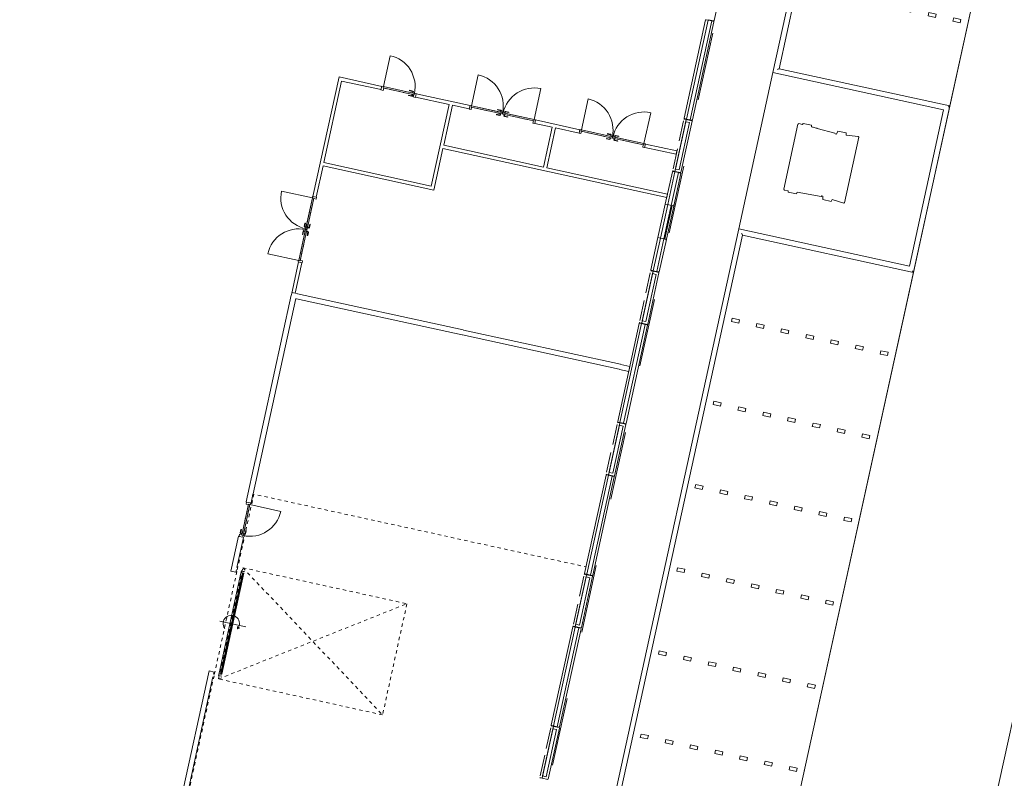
# Model space of a CAD drawing. Header units: metres. Extents: x 233012 to 233264, y 553571 to 554014.
# Tile 298 of 313: x 233201 to 233229, y 553923 to 553946. Entities that reach past the tile are written whole.
import ezdxf

# ---------------------------------------------------------------- set-up
doc = ezdxf.new("R2010")
doc.units = ezdxf.units.M
for name, pattern in [('Dash', [0.00635, 0.003175, -0.003175]), ('Hidden 1', [0.004, 0.002, -0.002]), ('NLCS-HIDDEN', [4, 2, -2])]:
    doc.linetypes.add(name, pattern=pattern)
for name, color, linetype, lineweight in [('A-N---NPP', 251, 'NLCS-HIDDEN', 9), ('A-NL$1_poort', 252, 'Continuous', 5), ('A-NL$1B_3D-modellen_algemeen', 252, 'Continuous', 5), ('A-NL$1B_3D-modellen_algemeen-drsn', 252, 'Continuous', 5), ('A-NL22_binnenwanden', 252, 'Continuous', 5), ('A-NL23_vloeraanzicht', 252, 'Continuous', 5), ('A-NL30_deursparing', 252, 'Continuous', 5), ('A-NL30_deurstijl', 252, 'Continuous', 5), ('A-NL90_terrein', 252, 'Continuous', 5), ('A-NL94_parkeren', 252, 'Continuous', 5)]:
    doc.layers.add(name, color=color, linetype=linetype, lineweight=lineweight)

# ---------------------------------------------------------------- blocks, each defined once
blk = doc.blocks.new('NLRS_90_SI_LB_troittoirband 13-15_Struyk Verwo_mie - trottoirband_Struyk Verwo-871937-01_Situatie')
at = {"layer": 'A-NL90_terrein'}
for p, q in [((248.53, -88.925), (247.397, -94.102)), ((247.575, -93.988), (248.644, -89.103)), ((247.397, -94.102), (252.408, -95.199)), ((247.555, -94.001), (247.575, -93.988)), ((252.587, -95.084), (247.575, -93.988)), ((251.518, -99.969), (252.587, -95.084)), ((252.566, -95.097), (252.587, -95.084)), ((252.408, -95.199), (251.404, -99.79)), ((246.392, -98.693), (242.042, -118.573)), ((251.404, -99.79), (246.392, -98.693)), ((242.221, -118.459), (246.507, -98.872)), ((246.493, -98.851), (246.507, -98.872)), ((246.507, -98.872), (251.518, -99.969)), ((251.518, -99.969), (251.505, -99.948))]:
    blk.add_line(p, q, dxfattribs=at)
for points, knots in [([(247.531, -94.016), (247.533, -94.015), (247.536, -94.013), (247.54, -94.011), (247.542, -94.009), (247.545, -94.007), (247.547, -94.006), (247.549, -94.005), (247.551, -94.003), (247.554, -94.002), (247.555, -94.001), (247.555, -94.001)], [0, 0, 0, 0, 0.166667, 0.25, 0.333333, 0.416667, 0.5, 0.583333, 0.666667, 0.833333, 1, 1, 1, 1]), ([(252.543, -95.112), (252.545, -95.111), (252.547, -95.11), (252.551, -95.107), (252.554, -95.106), (252.556, -95.104), (252.558, -95.103), (252.56, -95.101), (252.563, -95.1), (252.565, -95.098), (252.566, -95.098), (252.566, -95.097)], [0, 0, 0, 0, 0.166667, 0.25, 0.333333, 0.416667, 0.5, 0.583333, 0.666667, 0.833333, 1, 1, 1, 1]), ([(246.478, -98.828), (246.48, -98.83), (246.481, -98.833), (246.484, -98.836), (246.485, -98.839), (246.487, -98.841), (246.488, -98.843), (246.49, -98.845), (246.491, -98.848), (246.493, -98.85), (246.493, -98.851), (246.493, -98.851)], [0, 0, 0, 0, 0.166667, 0.25, 0.333333, 0.416667, 0.5, 0.583333, 0.666667, 0.833333, 1, 1, 1, 1]), ([(251.505, -99.948), (251.505, -99.948), (251.504, -99.947), (251.502, -99.944), (251.501, -99.942), (251.5, -99.94), (251.498, -99.938), (251.497, -99.935), (251.495, -99.933), (251.493, -99.929), (251.491, -99.926), (251.49, -99.925)], [-1, -1, -1, -1, -0.833333, -0.666667, -0.583333, -0.5, -0.416667, -0.333333, -0.25, -0.166667, 0, 0, 0, 0])]:
    blk.add_open_spline(points, degree=3, knots=knots, dxfattribs=at)
blk = doc.blocks.new('NLRS_90_PA_WPB_parkeerplaats_gen_mie - parkeerplaats elektrisch_gen_bxl 2500x5130-1222661-01_Situatie')
at = {"layer": 'A-NL94_parkeren'}
for p, q in [((1.2, 4.91), (1.2, 4.69)), ((1.3, 4.91), (1.2, 4.91)), ((1.2, 4.69), (1.3, 4.69)), ((1.3, 4.69), (1.3, 4.91)), ((1.2, 4.165), (1.2, 3.945)), ((1.3, 4.165), (1.2, 4.165)), ((1.3, 3.945), (1.3, 4.165)), ((1.2, 3.945), (1.3, 3.945)), ((1.2, 3.42), (1.2, 3.2)), ((1.3, 3.42), (1.2, 3.42)), ((1.2, 3.2), (1.3, 3.2)), ((1.3, 3.2), (1.3, 3.42)), ((1.2, 2.675), (1.2, 2.455)), ((1.3, 2.675), (1.2, 2.675)), ((1.3, 2.455), (1.3, 2.675)), ((1.2, 2.455), (1.3, 2.455)), ((1.2, 1.93), (1.2, 1.71)), ((1.3, 1.93), (1.2, 1.93)), ((1.3, 1.71), (1.3, 1.93)), ((1.2, 1.71), (1.3, 1.71)), ((1.2, 1.185), (1.2, 0.965)), ((1.3, 1.185), (1.2, 1.185)), ((1.3, 0.965), (1.3, 1.185)), ((1.2, 0.965), (1.3, 0.965)), ((1.2, 0.44), (1.2, 0.22)), ((1.3, 0.44), (1.2, 0.44)), ((1.3, 0.22), (1.3, 0.44)), ((1.2, 0.22), (1.3, 0.22))]:
    blk.add_line(p, q, dxfattribs=at)
blk = doc.blocks.new('NLRS_61_SI_LB_Compactstation DIABOLO 10A_Aflfen_mie - gen-1148301-01_Situatie')
at = {"layer": 'A-NL$1_poort'}
for p, q in [((-0.989, 1.804), (-1, 1.8)), ((-1, 1.8), (-0.995, 1.688)), ((-0.985, 1.815), (-0.989, 1.81)), ((-0.989, 1.81), (-0.989, 1.804)), ((-0.981, 1.815), (-0.985, 1.815)), ((-0.974, 1.825), (-0.981, 1.815)), ((0.974, 1.825), (-0.974, 1.825)), ((0.98, 1.815), (0.974, 1.825)), ((0.984, 1.815), (0.98, 1.815)), ((0.989, 1.81), (0.984, 1.815)), ((0.988, 1.804), (0.989, 1.81)), ((0.999, 1.8), (0.988, 1.804)), ((0.994, 1.687), (0.999, 1.8)), ((-0.995, 1.688), (-1.031, 1.68)), ((-1.031, 1.68), (-1.031, 1.43)), ((1.029, 1.68), (0.994, 1.687)), ((1.029, 1.43), (1.029, 1.68)), ((-1.031, 1.43), (-0.983, 1.421)), ((-0.983, 1.421), (-0.951, 0.705)), ((0.948, 0.705), (0.974, 1.243)), ((0.974, 1.243), (0.976, 1.256)), ((0.976, 1.256), (0.978, 1.27)), ((0.978, 1.27), (0.98, 1.311)), ((0.98, 1.389), (0.982, 1.421)), ((0.982, 1.389), (0.98, 1.389)), ((0.98, 1.311), (0.982, 1.311)), ((0.982, 1.421), (1.029, 1.43)), ((0.982, 1.37), (0.982, 1.389)), ((0.982, 1.311), (0.984, 1.37)), ((0.984, 1.37), (0.982, 1.37)), ((-0.93, 0.655), (-1.031, 0.637)), ((-1.031, 0.637), (-1.031, 0.386)), ((-0.951, 0.705), (-0.93, 0.694)), ((-0.93, 0.694), (-0.93, 0.655)), ((0.929, 0.694), (0.948, 0.705)), ((0.929, 0.655), (0.929, 0.694)), ((1.029, 0.637), (0.929, 0.655)), ((1.029, 0.386), (1.029, 0.637)), ((-1.031, 0.386), (-0.969, 0.373)), ((-0.969, 0.373), (-1, 0.015)), ((0.968, 0.373), (1.029, 0.386)), ((0.997, 0.015), (0.968, 0.373)), ((-1, 0.015), (-0.989, 0.01)), ((-0.989, 0.01), (-0.989, 0.004)), ((-0.989, 0.004), (-0.985, 0)), ((-0.985, 0), (0.984, 0)), ((0.984, 0), (0.989, 0.004)), ((0.988, 0.01), (0.997, 0.015)), ((0.989, 0.004), (0.988, 0.01))]:
    blk.add_line(p, q, dxfattribs=at)
blk = doc.blocks.new('NLRS_31_DO_WB_overheaddeur OH1042P 1 raam_Assa Abloy_mie - 3000x4200-7587031-01_Situatie')
at = {"layer": 'A-NL$1_poort', "linetype": 'Dash'}
for p, q in [((1.67, -0.247), (-1.67, -5.177)), ((-1.67, -0.247), (1.67, -5.177)), ((-1.67, -5.177), (-1.67, -0.247)), ((-1.67, -0.247), (1.67, -0.247)), ((1.67, -0.247), (1.67, -5.177)), ((1.67, -5.177), (-1.67, -5.177))]:
    blk.add_line(p, q, dxfattribs=at)
at = {"layer": 'A-NL$1B_3D-modellen_algemeen'}
for p, q in [((-1.5, -0.225), (-1.57, -0.225)), ((-1.57, -0.225), (-1.57, -0.325)), ((-1.568, -0.325), (-1.568, -0.227)), ((-1.568, -0.227), (-1.5, -0.227)), ((-1.518, -0.23), (-1.518, -0.227)), ((-1.518, -0.271), (-1.518, -0.23)), ((-1.518, -0.283), (-1.518, -0.271)), ((-1.518, -0.271), (1.518, -0.271)), ((-1.518, -0.301), (-1.518, -0.283)), ((-1.5, -0.227), (-1.5, -0.225)), ((1.5, -0.227), (-1.5, -0.227)), ((1.57, -0.225), (1.5, -0.225)), ((1.5, -0.225), (1.5, -0.227)), ((1.5, -0.227), (1.568, -0.227)), ((1.518, -0.227), (1.518, -0.23)), ((1.518, -0.23), (1.518, -0.271)), ((1.518, -0.271), (1.518, -0.283)), ((1.518, -0.283), (1.518, -0.301)), ((1.568, -0.227), (1.568, -0.325)), ((1.57, -0.325), (1.57, -0.225)), ((-1.57, -0.325), (-1.568, -0.325)), ((-1.518, -0.301), (1.518, -0.301)), ((1.568, -0.325), (1.57, -0.325))]:
    blk.add_line(p, q, dxfattribs=at)
at = {"layer": 'A-NL30_deursparing'}
for p, q in [((0, 0.077), (0, -0.703)), ((-1.518, -0.301), (-1.518, -0.308)), ((1.518, -0.308), (-1.518, -0.308)), ((-1.518, -0.308), (-1.518, -0.309)), ((-1.518, -0.308), (1.518, -0.308)), ((-1.518, -0.309), (1.518, -0.309)), ((-0.195, -0.309), (-0.305, -0.309)), ((-0.305, -0.309), (-0.195, -0.309)), ((-0.195, -0.309), (-0.295, -0.309)), ((-0.295, -0.309), (-0.195, -0.309)), ((0.195, -0.309), (-0.195, -0.309)), ((-0.117, -0.475), (-0.043, -0.462)), ((-0.117, -0.475), (-0.071, -0.54)), ((0.195, -0.309), (0.295, -0.309)), ((0.295, -0.309), (0.195, -0.309)), ((0.195, -0.309), (0.305, -0.309)), ((0.305, -0.309), (0.195, -0.309)), ((1.518, -0.308), (1.518, -0.301)), ((1.518, -0.309), (1.518, -0.308))]:
    blk.add_line(p, q, dxfattribs=at)
blk.add_arc((0, -0.265), 0.24, 240.8736, 139.9667, dxfattribs=at)
blk = doc.blocks.new('NLRS_32_DO_WB_binnendeurkozijn_gen_mie - H_03 67x115 links-6083205-01_Situatie')
at = {"layer": 'A-NL30_deurstijl'}
for p, q in [((-0.467, 0.058), (-0.517, 0.058)), ((-0.517, 0.058), (-0.517, -0.057)), ((-0.467, 0.013), (-0.467, 0.058)), ((-0.45, -0.057), (-0.45, 0.013)), ((0.45, -0.057), (0.45, 0.013)), ((0.467, 0.013), (0.467, 0.058)), ((0.467, 0.058), (0.517, 0.058)), ((0.517, 0.058), (0.517, -0.057)), ((-0.517, -0.057), (-0.45, -0.057)), ((0.517, -0.057), (0.45, -0.057))]:
    blk.add_line(p, q, dxfattribs=at)
blk = doc.blocks.new('NLRS_32_DO_WB_enkel deur_gen_mie - stomp 930x2315 links draaiend-4875874-01_Situatie')
at = {"layer": 'A-NL30_deursparing'}
for p, q in [((-0.465, 0.04), (-0.465, 0.97)), ((-0.465, 0.04), (0.429, 0.04)), ((-0.465, 0.04), (0.465, 0.04)), ((-0.465, 0), (-0.465, 0.04)), ((0.465, 0), (-0.465, 0)), ((0.304, 0.085), (0.307, 0.098)), ((0.402, 0.085), (0.304, 0.085)), ((0.307, 0.098), (0.402, 0.098)), ((0.434, 0.045), (0.397, 0.045)), ((0.397, 0.045), (0.397, 0.04)), ((0.397, 0), (0.397, -0.005)), ((0.402, 0.098), (0.423, 0.088)), ((0.402, 0.085), (0.404, 0.085)), ((0.405, 0.045), (0.407, 0.08)), ((0.423, 0.088), (0.425, 0.045)), ((0.434, 0.04), (0.434, 0.045)), ((0.434, -0.005), (0.434, 0)), ((0.465, 0.04), (0.465, 0)), ((0.307, -0.058), (0.304, -0.045)), ((0.304, -0.045), (0.402, -0.045)), ((0.402, -0.058), (0.307, -0.058)), ((0.397, -0.005), (0.434, -0.005)), ((0.404, -0.045), (0.402, -0.045)), ((0.423, -0.048), (0.402, -0.058)), ((0.407, -0.04), (0.405, -0.005)), ((0.425, -0.005), (0.423, -0.048))]:
    blk.add_line(p, q, dxfattribs=at)
at = {"layer": 'A-NL30_deursparing', "linetype": 'Dash'}
blk.add_line((-0.465, 0), (0.429, 0), dxfattribs=at)
at = {"layer": 'A-NL30_deursparing', "flags": 128}
for points in [[(0.407, 0.08), (0.406, 0.082), (0.405, 0.083), (0.404, 0.085), (0.402, 0.085)], [(0.405, 0.083), (0.406, 0.082), (0.407, 0.08)], [(0.402, -0.045), (0.404, -0.045), (0.405, -0.043), (0.406, -0.042), (0.407, -0.04)], [(0.407, -0.04), (0.406, -0.042), (0.405, -0.043)]]:
    blk.add_lwpolyline(points, dxfattribs=at)
at = {"layer": 'A-NL30_deursparing'}
blk.add_arc((-0.465, 0.04), 0.93, 360, 90, dxfattribs=at)
blk = doc.blocks.new('NLRS_32_DO_WB_binnendeurkozijn_gen_mie - H_02 67x115 dubbele deur 930-5179547-01_Situatie')
at = {"layer": 'A-NL30_deurstijl'}
for p, q in [((-0.944, 0.058), (-0.985, 0.058)), ((-0.985, 0.058), (-0.985, -0.057)), ((-0.944, 0.013), (-0.944, 0.058)), ((-0.929, -0.057), (-0.929, 0.013)), ((0.929, -0.057), (0.929, 0.013)), ((0.944, 0.013), (0.944, 0.058)), ((0.944, 0.058), (0.985, 0.058)), ((0.985, 0.058), (0.985, -0.057)), ((-0.985, -0.057), (-0.929, -0.057)), ((0.985, -0.057), (0.929, -0.057))]:
    blk.add_line(p, q, dxfattribs=at)
blk = doc.blocks.new('NLRS_32_DO_WB_enkel deur_gen_mie - stomp 930x2315 rechts draaiend-4875873-01_Situatie')
at = {"layer": 'A-NL30_deursparing'}
for p, q in [((0.465, 0.04), (0.465, 0.97)), ((-0.465, 0.04), (0.465, 0.04)), ((-0.465, 0), (-0.465, 0.04)), ((0.465, 0), (-0.465, 0)), ((-0.396, 0.045), (-0.433, 0.045)), ((-0.433, 0.045), (-0.433, 0.04)), ((-0.433, 0), (-0.433, -0.005)), ((0.465, 0.04), (-0.431, 0.04)), ((-0.425, 0.045), (-0.423, 0.088)), ((-0.423, 0.088), (-0.402, 0.098)), ((-0.407, 0.08), (-0.405, 0.045)), ((-0.404, 0.085), (-0.402, 0.085)), ((-0.402, 0.098), (-0.307, 0.098)), ((-0.304, 0.085), (-0.402, 0.085)), ((-0.396, 0.04), (-0.396, 0.045)), ((-0.396, -0.005), (-0.396, 0)), ((-0.307, 0.098), (-0.304, 0.085)), ((0.465, 0.04), (0.465, 0)), ((-0.433, -0.005), (-0.396, -0.005)), ((-0.423, -0.048), (-0.425, -0.005)), ((-0.402, -0.058), (-0.423, -0.048)), ((-0.405, -0.005), (-0.407, -0.04)), ((-0.402, -0.045), (-0.404, -0.045)), ((-0.402, -0.045), (-0.304, -0.045)), ((-0.307, -0.058), (-0.402, -0.058)), ((-0.304, -0.045), (-0.307, -0.058))]:
    blk.add_line(p, q, dxfattribs=at)
at = {"layer": 'A-NL30_deursparing', "linetype": 'Dash'}
blk.add_line((0.465, 0), (-0.431, 0), dxfattribs=at)
at = {"layer": 'A-NL30_deursparing', "flags": 128}
for points in [[(-0.402, 0.085), (-0.404, 0.085), (-0.405, 0.083), (-0.406, 0.082), (-0.407, 0.08)], [(-0.407, 0.08), (-0.406, 0.082), (-0.405, 0.083)], [(-0.405, -0.043), (-0.406, -0.042), (-0.407, -0.04)], [(-0.407, -0.04), (-0.406, -0.042), (-0.405, -0.043), (-0.404, -0.045), (-0.402, -0.045)]]:
    blk.add_lwpolyline(points, dxfattribs=at)
at = {"layer": 'A-NL30_deursparing'}
blk.add_arc((0.465, 0.04), 0.93, 90, 180, dxfattribs=at)
blk = doc.blocks.new('NLRS_32_DO_WB_enkel deur_gen_mie - stomp 930x2315 links draaiend-V569-01_Situatie')
at = {"layer": 'A-NL30_deursparing'}
for p, q in [((-0.465, 0.04), (-0.465, 0.97)), ((-0.465, 0.04), (0.431, 0.04)), ((-0.465, 0.04), (0.465, 0.04)), ((-0.465, 0), (-0.465, 0.04)), ((0.465, 0), (-0.465, 0)), ((0.304, 0.085), (0.307, 0.098)), ((0.402, 0.085), (0.304, 0.085)), ((0.307, 0.098), (0.402, 0.098)), ((0.434, 0.045), (0.397, 0.045)), ((0.397, 0.045), (0.397, 0.04)), ((0.397, 0), (0.397, -0.005)), ((0.402, 0.098), (0.423, 0.088)), ((0.402, 0.085), (0.404, 0.085)), ((0.405, 0.045), (0.407, 0.08)), ((0.423, 0.088), (0.425, 0.045)), ((0.434, 0.04), (0.434, 0.045)), ((0.434, -0.005), (0.434, 0)), ((0.465, 0.04), (0.465, 0)), ((0.307, -0.058), (0.304, -0.045)), ((0.304, -0.045), (0.402, -0.045)), ((0.402, -0.058), (0.307, -0.058)), ((0.397, -0.005), (0.434, -0.005)), ((0.404, -0.045), (0.402, -0.045)), ((0.423, -0.048), (0.402, -0.058)), ((0.407, -0.04), (0.405, -0.005)), ((0.425, -0.005), (0.423, -0.048))]:
    blk.add_line(p, q, dxfattribs=at)
at = {"layer": 'A-NL30_deursparing', "linetype": 'Dash'}
blk.add_line((-0.465, 0), (0.431, 0), dxfattribs=at)
at = {"layer": 'A-NL30_deursparing', "flags": 128}
for points in [[(0.407, 0.08), (0.406, 0.082), (0.405, 0.083), (0.404, 0.085), (0.402, 0.085)], [(0.405, 0.083), (0.406, 0.082), (0.407, 0.08)], [(0.402, -0.045), (0.404, -0.045), (0.405, -0.043), (0.406, -0.042), (0.407, -0.04)], [(0.407, -0.04), (0.406, -0.042), (0.405, -0.043)]]:
    blk.add_lwpolyline(points, dxfattribs=at)
at = {"layer": 'A-NL30_deursparing'}
blk.add_arc((-0.465, 0.04), 0.93, 360, 90, dxfattribs=at)
blk = doc.blocks.new('NLRS_32_DO_WB_binnendeurkozijn_gen_mie - H_02 67x115 dubbele deur 930-5179545-01_Situatie')
at = {"layer": 'A-NL30_deurstijl'}
for p, q in [((-0.985, 0.058), (-0.929, 0.058)), ((-0.985, -0.057), (-0.985, 0.058)), ((-0.929, 0.058), (-0.929, -0.012)), ((0.985, 0.058), (0.929, 0.058)), ((0.929, 0.058), (0.929, -0.012)), ((0.985, -0.057), (0.985, 0.058)), ((-0.944, -0.057), (-0.985, -0.057)), ((-0.944, -0.012), (-0.944, -0.057)), ((0.944, -0.012), (0.944, -0.057)), ((0.944, -0.057), (0.985, -0.057))]:
    blk.add_line(p, q, dxfattribs=at)
blk = doc.blocks.new('NLRS_32_DO_WB_enkel deur_gen_mie - stomp 930x2315 rechts draaiend-2790437-01_Situatie')
at = {"layer": 'A-NL30_deursparing'}
for p, q in [((0.465, 0), (-0.465, 0)), ((-0.465, 0), (-0.465, -0.04)), ((-0.396, 0.005), (-0.433, 0.005)), ((-0.433, 0.005), (-0.433, 0)), ((-0.425, 0.005), (-0.423, 0.048)), ((-0.423, 0.048), (-0.402, 0.058)), ((-0.407, 0.04), (-0.405, 0.005)), ((-0.404, 0.045), (-0.402, 0.045)), ((-0.402, 0.058), (-0.307, 0.058)), ((-0.304, 0.045), (-0.402, 0.045)), ((-0.396, 0), (-0.396, 0.005)), ((-0.307, 0.058), (-0.304, 0.045)), ((0.465, -0.04), (0.465, 0)), ((-0.465, -0.04), (0.465, -0.04)), ((-0.433, -0.04), (-0.433, -0.045)), ((-0.433, -0.045), (-0.396, -0.045)), ((0.465, -0.04), (-0.431, -0.04)), ((-0.423, -0.088), (-0.425, -0.045)), ((-0.402, -0.098), (-0.423, -0.088)), ((-0.405, -0.045), (-0.407, -0.08)), ((-0.402, -0.085), (-0.404, -0.085)), ((-0.402, -0.085), (-0.304, -0.085)), ((-0.307, -0.098), (-0.402, -0.098)), ((-0.396, -0.045), (-0.396, -0.04)), ((-0.304, -0.085), (-0.307, -0.098)), ((0.465, -0.04), (0.465, -0.97))]:
    blk.add_line(p, q, dxfattribs=at)
at = {"layer": 'A-NL30_deursparing', "linetype": 'Dash'}
blk.add_line((0.465, 0), (-0.431, 0), dxfattribs=at)
at = {"layer": 'A-NL30_deursparing', "flags": 128}
for points in [[(-0.402, 0.045), (-0.404, 0.045), (-0.405, 0.043), (-0.406, 0.042), (-0.407, 0.04)], [(-0.407, 0.04), (-0.406, 0.042), (-0.405, 0.043)], [(-0.405, -0.083), (-0.406, -0.082), (-0.407, -0.08)], [(-0.407, -0.08), (-0.406, -0.082), (-0.405, -0.083), (-0.404, -0.085), (-0.402, -0.085)]]:
    blk.add_lwpolyline(points, dxfattribs=at)
at = {"layer": 'A-NL30_deursparing'}
blk.add_arc((0.465, -0.04), 0.93, 180, 270, dxfattribs=at)
blk = doc.blocks.new('NLRS_32_DO_WB_enkel deur_gen_mie - stomp 930x2315 links draaiend-2790436-01_Situatie')
at = {"layer": 'A-NL30_deursparing', "linetype": 'Dash'}
blk.add_line((-0.465, 0), (0.431, 0), dxfattribs=at)
at = {"layer": 'A-NL30_deursparing'}
for p, q in [((0.465, 0), (-0.465, 0)), ((-0.465, 0), (-0.465, -0.04)), ((0.304, 0.045), (0.307, 0.058)), ((0.402, 0.045), (0.304, 0.045)), ((0.307, 0.058), (0.402, 0.058)), ((0.434, 0.005), (0.397, 0.005)), ((0.397, 0.005), (0.397, 0)), ((0.402, 0.058), (0.423, 0.048)), ((0.402, 0.045), (0.404, 0.045)), ((0.405, 0.005), (0.407, 0.04)), ((0.423, 0.048), (0.425, 0.005)), ((0.434, 0), (0.434, 0.005)), ((0.465, -0.04), (0.465, 0)), ((-0.465, -0.04), (-0.465, -0.97)), ((-0.465, -0.04), (0.431, -0.04)), ((-0.465, -0.04), (0.465, -0.04)), ((0.307, -0.098), (0.304, -0.085)), ((0.304, -0.085), (0.402, -0.085)), ((0.402, -0.098), (0.307, -0.098)), ((0.397, -0.04), (0.397, -0.045)), ((0.397, -0.045), (0.434, -0.045)), ((0.404, -0.085), (0.402, -0.085)), ((0.423, -0.088), (0.402, -0.098)), ((0.407, -0.08), (0.405, -0.045)), ((0.425, -0.045), (0.423, -0.088)), ((0.434, -0.045), (0.434, -0.04))]:
    blk.add_line(p, q, dxfattribs=at)
at = {"layer": 'A-NL30_deursparing', "flags": 128}
for points in [[(0.407, 0.04), (0.406, 0.042), (0.405, 0.043), (0.404, 0.045), (0.402, 0.045)], [(0.405, 0.043), (0.406, 0.042), (0.407, 0.04)], [(0.402, -0.085), (0.404, -0.085), (0.405, -0.083), (0.406, -0.082), (0.407, -0.08)], [(0.407, -0.08), (0.406, -0.082), (0.405, -0.083)]]:
    blk.add_lwpolyline(points, dxfattribs=at)
at = {"layer": 'A-NL30_deursparing'}
blk.add_arc((-0.465, -0.04), 0.93, 270, 0, dxfattribs=at)
blk = doc.blocks.new('NLRS_32_DO_WB_binnendeurkozijn_gen_mie - H_03 67x115 rechts-5179543-01_Situatie')
at = {"layer": 'A-NL30_deurstijl'}
for p, q in [((-0.517, 0.058), (-0.45, 0.058)), ((-0.517, -0.057), (-0.517, 0.058)), ((-0.45, 0.058), (-0.45, -0.012)), ((0.517, 0.058), (0.45, 0.058)), ((0.45, 0.058), (0.45, -0.012)), ((0.517, -0.057), (0.517, 0.058)), ((-0.467, -0.057), (-0.517, -0.057)), ((-0.467, -0.012), (-0.467, -0.057)), ((0.467, -0.012), (0.467, -0.057)), ((0.467, -0.057), (0.517, -0.057))]:
    blk.add_line(p, q, dxfattribs=at)
blk = doc.blocks.new('NLRS_57_GM_WPB_muurrooster_gen_mie - NLRS_57_GM_WPB_muurrooster_gen_mie-6116807-01_Situatie')
at = {"layer": 'A-NL$1B_3D-modellen_algemeen-drsn'}
for p, q in [((-0.5, 0.1), (-0.54, 0.1)), ((-0.54, 0.1), (-0.54, 0.095)), ((-0.54, 0.095), (-0.503, 0.095)), ((-0.503, 0.095), (-0.503, 0.047)), ((-0.503, 0.047), (-0.5, 0.047)), ((0.5, 0.1), (-0.5, 0.1)), ((-0.5, 0.1), (-0.5, 0.047)), ((-0.5, 0.047), (-0.5, 0.1)), ((-0.5, 0.047), (0.5, 0.047)), ((0.5, 0.047), (0.5, 0.1)), ((0.5, 0.1), (0.5, 0.047)), ((0.54, 0.1), (0.5, 0.1)), ((0.5, 0.047), (0.503, 0.047)), ((0.503, 0.047), (0.503, 0.095)), ((0.503, 0.095), (0.54, 0.095)), ((0.54, 0.095), (0.54, 0.1))]:
    blk.add_line(p, q, dxfattribs=at)

msp = doc.modelspace()

# ---------------------------------------------------------------- linework, layer by layer
at = {"layer": 'A-N---NPP', "linetype": 'Hidden 1'}
for p, q in [((233207.217, 553930.676), (233207.45, 553931.739)), ((233207.573, 553931.717), (233217.2, 553929.61)), ((233206.965, 553929.524), (233207.192, 553930.56)), ((233206.292, 553926.449), (233206.963, 553929.516)), ((233204.339, 553917.525), (233206.29, 553926.441))]:
    msp.add_line(p, q, dxfattribs=at)
at = {"layer": 'A-N---NPP', "flags": 128}
msp.add_lwpolyline([(233208.526, 553888.618), (233228.609, 553980.395), (233099.954, 554008.548), (233025.404, 553667.867), (233154.055, 553639.689), (233189.361, 553801.036), (233206.475, 553797.378), (233225.622, 553884.877)], close=True, dxfattribs=at)
at = {"layer": 'A-NL$1B_3D-modellen_algemeen'}
for p, q in [((233219.315, 553939.278), (233219.53, 553940.261)), ((233219.599, 553940.246), (233219.384, 553939.263)), ((233219.491, 553939.24), (233219.706, 553940.222))]:
    msp.add_line(p, q, dxfattribs=at)
at = {"layer": 'A-NL$1B_3D-modellen_algemeen-drsn'}
for p, q in [((233220.965, 553945.646), (233221.294, 553947.15)), ((233220.713, 553945.666), (233220.082, 553942.782)), ((233220.148, 553942.757), (233220.784, 553945.661)), ((233220.256, 553942.734), (233220.891, 553945.637)), ((233220.326, 553942.729), (233220.957, 553945.613)), ((233220.725, 553945.674), (233220.713, 553945.666)), ((233220.784, 553945.661), (233220.725, 553945.674)), ((233220.891, 553945.637), (233220.784, 553945.661)), ((233220.787, 553945.674), (233220.953, 553945.638)), ((233220.95, 553945.624), (233220.891, 553945.637)), ((233220.957, 553945.613), (233220.95, 553945.624)), ((233220.953, 553945.638), (233220.965, 553945.646)), ((233219.812, 553941.22), (233220.145, 553942.744)), ((233220.13, 553942.675), (233219.827, 553941.288)), ((233219.934, 553941.265), (233220.238, 553942.652)), ((233220.064, 553942.7), (233219.936, 553942.114)), ((233219.99, 553941.191), (233220.319, 553942.696)), ((233220.087, 553942.757), (233220.075, 553942.749)), ((233220.082, 553942.782), (233220.09, 553942.77)), ((233220.145, 553942.744), (233220.087, 553942.757)), ((233220.09, 553942.77), (233220.148, 553942.757)), ((233220.145, 553942.744), (233220.13, 553942.675)), ((233220.13, 553942.675), (233220.238, 553942.652)), ((233220.312, 553942.707), (233220.145, 553942.744)), ((233220.148, 553942.757), (233220.256, 553942.734)), ((233220.256, 553942.734), (233220.315, 553942.721)), ((233220.319, 553942.696), (233220.312, 553942.707)), ((233220.315, 553942.721), (233220.326, 553942.729)), ((233219.885, 553941.88), (233219.757, 553941.294)), ((233219.738, 553941.211), (233219.53, 553940.261)), ((233219.599, 553940.246), (233219.809, 553941.206)), ((233219.706, 553940.222), (233219.916, 553941.183)), ((233219.75, 553941.219), (233219.738, 553941.211)), ((233219.746, 553941.245), (233219.753, 553941.233)), ((233219.809, 553941.206), (233219.75, 553941.219)), ((233219.753, 553941.233), (233219.812, 553941.22)), ((233219.775, 553940.207), (233219.983, 553941.158)), ((233219.916, 553941.183), (233219.809, 553941.206)), ((233219.827, 553941.288), (233219.812, 553941.22)), ((233219.812, 553941.22), (233219.978, 553941.184)), ((233219.827, 553941.288), (233219.934, 553941.265)), ((233219.975, 553941.17), (233219.916, 553941.183)), ((233219.983, 553941.158), (233219.975, 553941.17)), ((233219.978, 553941.184), (233219.99, 553941.191)), ((233219.53, 553940.261), (233219.599, 553940.246)), ((233219.599, 553940.246), (233219.706, 553940.222)), ((233219.706, 553940.222), (233219.775, 553940.207)), ((233219.315, 553939.278), (233219.107, 553938.328)), ((233219.384, 553939.263), (233219.174, 553938.303)), ((233219.281, 553938.279), (233219.491, 553939.24)), ((233219.384, 553939.263), (233219.315, 553939.278)), ((233219.352, 553938.274), (233219.56, 553939.225)), ((233219.491, 553939.24), (233219.384, 553939.263)), ((233219.56, 553939.225), (233219.491, 553939.24)), ((233218.837, 553936.765), (233219.171, 553938.289)), ((233219.112, 553938.302), (233219.1, 553938.294)), ((233219.107, 553938.328), (233219.115, 553938.316)), ((233219.171, 553938.289), (233219.112, 553938.302)), ((233219.115, 553938.316), (233219.174, 553938.303)), ((233219.171, 553938.289), (233219.156, 553938.221)), ((233219.337, 553938.253), (233219.171, 553938.289)), ((233219.174, 553938.303), (233219.281, 553938.279)), ((233219.281, 553938.279), (233219.34, 553938.267)), ((233219.344, 553938.241), (233219.337, 553938.253)), ((233219.34, 553938.267), (233219.352, 553938.274)), ((233219.156, 553938.221), (233218.852, 553936.834)), ((233219.263, 553938.197), (233218.96, 553936.81)), ((233219.089, 553938.246), (233218.961, 553937.659)), ((233219.015, 553936.737), (233219.344, 553938.241)), ((233219.156, 553938.221), (233219.263, 553938.197)), ((233218.91, 553937.425), (233218.782, 553936.84)), ((233218.852, 553936.834), (233218.837, 553936.765)), ((233218.96, 553936.81), (233218.852, 553936.834)), ((233218.764, 553936.757), (233218.133, 553933.873)), ((233218.834, 553936.752), (233218.199, 553933.848)), ((233218.942, 553936.728), (233218.306, 553933.825)), ((233218.377, 553933.82), (233219.008, 553936.703)), ((233218.776, 553936.764), (233218.764, 553936.757)), ((233218.771, 553936.79), (233218.779, 553936.778)), ((233218.834, 553936.752), (233218.776, 553936.764)), ((233218.779, 553936.778), (233218.837, 553936.765)), ((233218.942, 553936.728), (233218.834, 553936.752)), ((233218.837, 553936.765), (233219.003, 553936.729)), ((233219, 553936.715), (233218.942, 553936.728)), ((233219.008, 553936.703), (233219, 553936.715)), ((233219.003, 553936.729), (233219.015, 553936.737)), ((233217.862, 553932.311), (233218.196, 553933.835)), ((233218.181, 553933.766), (233217.877, 553932.379)), ((233218.288, 553933.743), (233217.985, 553932.356)), ((233218.115, 553933.791), (233217.986, 553933.205)), ((233218.04, 553932.282), (233218.37, 553933.786)), ((233218.137, 553933.847), (233218.125, 553933.84)), ((233218.133, 553933.873), (233218.14, 553933.861)), ((233218.196, 553933.835), (233218.137, 553933.847)), ((233218.14, 553933.861), (233218.199, 553933.848)), ((233218.196, 553933.835), (233218.181, 553933.766)), ((233218.288, 553933.743), (233218.181, 553933.766)), ((233218.362, 553933.798), (233218.196, 553933.835)), ((233218.199, 553933.848), (233218.306, 553933.825)), ((233218.306, 553933.825), (233218.365, 553933.812)), ((233218.37, 553933.786), (233218.362, 553933.798)), ((233218.365, 553933.812), (233218.377, 553933.82)), ((233217.935, 553932.97), (233217.807, 553932.385)), ((233217.789, 553932.302), (233217.158, 553929.418)), ((233217.224, 553929.394), (233217.859, 553932.297)), ((233217.967, 553932.273), (233217.332, 553929.37)), ((233217.402, 553929.365), (233218.033, 553932.249)), ((233217.801, 553932.31), (233217.789, 553932.302)), ((233217.796, 553932.335), (233217.804, 553932.324)), ((233217.859, 553932.297), (233217.801, 553932.31)), ((233217.804, 553932.324), (233217.862, 553932.311)), ((233217.967, 553932.273), (233217.859, 553932.297)), ((233217.877, 553932.379), (233217.862, 553932.311)), ((233217.862, 553932.311), (233218.028, 553932.274)), ((233217.985, 553932.356), (233217.877, 553932.379)), ((233218.025, 553932.261), (233217.967, 553932.273)), ((233218.033, 553932.249), (233218.025, 553932.261)), ((233218.028, 553932.274), (233218.04, 553932.282)), ((233216.888, 553927.856), (233217.221, 553929.38)), ((233217.206, 553929.312), (233216.903, 553927.924)), ((233217.14, 553929.336), (233217.012, 553928.75)), ((233217.066, 553927.827), (233217.395, 553929.332)), ((233217.162, 553929.393), (233217.151, 553929.385)), ((233217.158, 553929.418), (233217.165, 553929.407)), ((233217.221, 553929.38), (233217.162, 553929.393)), ((233217.165, 553929.407), (233217.224, 553929.394)), ((233217.221, 553929.38), (233217.206, 553929.312)), ((233217.314, 553929.288), (233217.206, 553929.312)), ((233217.387, 553929.344), (233217.221, 553929.38)), ((233217.224, 553929.394), (233217.332, 553929.37)), ((233217.332, 553929.37), (233217.39, 553929.357)), ((233217.395, 553929.332), (233217.387, 553929.344)), ((233217.39, 553929.357), (233217.402, 553929.365)), ((233217.01, 553927.901), (233217.314, 553929.288)), ((233216.96, 553928.516), (233216.832, 553927.931)), ((233216.826, 553927.855), (233216.814, 553927.848)), ((233216.821, 553927.881), (233216.829, 553927.869)), ((233216.885, 553927.842), (233216.826, 553927.855)), ((233216.829, 553927.869), (233216.888, 553927.856)), ((233216.903, 553927.924), (233216.888, 553927.856)), ((233216.888, 553927.856), (233217.054, 553927.82)), ((233216.903, 553927.924), (233217.01, 553927.901)), ((233216.814, 553927.848), (233216.183, 553924.964)), ((233216.249, 553924.939), (233216.885, 553927.842)), ((233216.357, 553924.916), (233216.992, 553927.819)), ((233216.427, 553924.91), (233217.058, 553927.794)), ((233216.992, 553927.819), (233216.885, 553927.842)), ((233217.051, 553927.806), (233216.992, 553927.819)), ((233217.058, 553927.794), (233217.051, 553927.806)), ((233217.054, 553927.82), (233217.066, 553927.827)), ((233216.183, 553924.964), (233216.191, 553924.952)), ((233215.913, 553923.401), (233216.246, 553924.925)), ((233216.231, 553924.857), (233215.928, 553923.47)), ((233216.165, 553924.882), (233216.033, 553924.276)), ((233216.035, 553923.446), (233216.339, 553924.834)), ((233216.091, 553923.373), (233216.42, 553924.877)), ((233216.188, 553924.938), (233216.176, 553924.931)), ((233216.246, 553924.925), (233216.188, 553924.938)), ((233216.191, 553924.952), (233216.249, 553924.939)), ((233216.246, 553924.925), (233216.231, 553924.857)), ((233216.231, 553924.857), (233216.339, 553924.834)), ((233216.412, 553924.889), (233216.246, 553924.925)), ((233216.249, 553924.939), (233216.357, 553924.916)), ((233216.357, 553924.916), (233216.415, 553924.903)), ((233216.42, 553924.877), (233216.412, 553924.889)), ((233216.415, 553924.903), (233216.427, 553924.91)), ((233215.99, 553924.081), (233215.858, 553923.476)), ((233215.847, 553923.426), (233215.854, 553923.414)), ((233215.854, 553923.414), (233215.913, 553923.401)), ((233215.928, 553923.47), (233215.913, 553923.401)), ((233215.913, 553923.401), (233216.079, 553923.365)), ((233215.928, 553923.47), (233216.035, 553923.446))]:
    msp.add_line(p, q, dxfattribs=at)
at = {"layer": 'A-NL22_binnenwanden'}
for p, q in [((233209.953, 553943.992), (233209.185, 553940.485)), ((233209.505, 553941.479), (233210.029, 553943.873)), ((233211.206, 553943.717), (233209.953, 553943.992)), ((233210.029, 553943.873), (233211.185, 553943.62)), ((233213.798, 553943.15), (233212.216, 553943.496)), ((233212.195, 553943.398), (233213.183, 553943.182)), ((233213.183, 553943.182), (233212.66, 553940.789)), ((233213.024, 553941.989), (233213.281, 553943.161)), ((233213.281, 553943.161), (233213.776, 553943.052)), ((233215.701, 553942.631), (233216.212, 553942.52)), ((233217.021, 553942.445), (233215.722, 553942.729)), ((233216.212, 553942.52), (233215.955, 553941.347)), ((233216.053, 553941.326), (233216.309, 553942.498)), ((233216.309, 553942.498), (233217, 553942.347)), ((233219.872, 553941.821), (233218.946, 553942.024)), ((233212.736, 553940.67), (233213.003, 553941.891)), ((233213.003, 553941.891), (233219.573, 553940.453)), ((233215.955, 553941.347), (233213.024, 553941.989)), ((233218.924, 553941.926), (233219.85, 553941.723)), ((233219.85, 553941.723), (233219.872, 553941.821)), ((233212.66, 553940.789), (233209.505, 553941.479)), ((233209.283, 553940.463), (233209.484, 553941.381)), ((233209.484, 553941.381), (233212.736, 553940.67)), ((233219.594, 553940.551), (233216.053, 553941.326)), ((233219.573, 553940.453), (233219.594, 553940.551)), ((233208.764, 553938.56), (233208.553, 553937.597)), ((233208.666, 553937.645), (233208.862, 553938.539)), ((233208.551, 553937.587), (233207.222, 553931.516)), ((233207.428, 553931.753), (233208.683, 553937.488)), ((233208.568, 553937.666), (233208.725, 553937.632)), ((233208.702, 553937.483), (233213.567, 553936.419)), ((233213.599, 553936.565), (233208.734, 553937.63)), ((233218.21, 553935.556), (233213.61, 553936.563)), ((233213.578, 553936.417), (233218.178, 553935.41)), ((233218.189, 553935.408), (233218.456, 553935.349)), ((233218.488, 553935.496), (233218.221, 553935.554)), ((233218.456, 553935.349), (233218.488, 553935.496)), ((233207.369, 553931.484), (233207.426, 553931.744)), ((233207.222, 553931.516), (233207.24, 553931.512)), ((233207.352, 553931.487), (233207.369, 553931.484)), ((233207.001, 553930.506), (233206.778, 553929.485)), ((233206.956, 553929.594), (233207.148, 553930.474)), ((233207.019, 553930.502), (233207.001, 553930.506)), ((233207.148, 553930.474), (233207.131, 553930.477)), ((233206.778, 553929.485), (233206.925, 553929.453)), ((233206.925, 553929.453), (233206.94, 553929.521)), ((233206.137, 553926.554), (233200.958, 553902.889)), ((233206.283, 553926.522), (233206.137, 553926.554)), ((233206.268, 553926.454), (233206.283, 553926.522)), ((233204.316, 553917.53), (233206.252, 553926.38))]:
    msp.add_line(p, q, dxfattribs=at)
at = {"layer": 'A-NL23_vloeraanzicht'}
for p, q in [((233223.936, 553949.121), (233222.867, 553944.236)), ((233229.055, 553948.513), (233210.243, 553862.547)), ((233227.879, 553943.14), (233228.948, 553948.024)), ((233217.803, 553870.617), (233234.049, 553944.861)), ((233233.942, 553944.372), (233217.91, 553871.106)), ((233222.689, 553944.122), (233221.684, 553939.531)), ((233227.7, 553943.025), (233222.689, 553944.122)), ((233222.867, 553944.236), (233227.879, 553943.14)), ((233226.696, 553938.434), (233227.7, 553943.025)), ((233221.684, 553939.531), (233226.696, 553938.434)), ((233221.799, 553939.352), (233217.513, 553919.765)), ((233226.81, 553938.255), (233221.799, 553939.352)), ((233222.524, 553918.669), (233226.81, 553938.255))]:
    msp.add_line(p, q, dxfattribs=at)

# ---------------------------------------------------------------- block references
at = {"layer": 'A-NL$1B_3D-modellen_algemeen'}
for name, p, rotation in [('NLRS_61_SI_LB_Compactstation DIABOLO 10A_Aflfen_mie - gen-1148301-01_Situatie', (233224.996, 553941.263), 77.6567290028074), ('NLRS_57_GM_WPB_muurrooster_gen_mie - NLRS_57_GM_WPB_muurrooster_gen_mie-6116807-01_Situatie', (233219.574, 553939.736), 257.6567290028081)]:
    msp.add_blockref(name, p, dxfattribs=dict(at, rotation=rotation))
at = {"layer": 'A-NL30_deursparing'}
for name, p, rotation in [('NLRS_32_DO_WB_enkel deur_gen_mie - stomp 930x2315 links draaiend-4875874-01_Situatie', (233211.703, 553943.57), 347.6567290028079), ('NLRS_32_DO_WB_enkel deur_gen_mie - stomp 930x2315 links draaiend-V569-01_Situatie', (233214.288, 553943.005), 347.6567290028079), ('NLRS_32_DO_WB_enkel deur_gen_mie - stomp 930x2315 rechts draaiend-4875873-01_Situatie', (233215.216, 553942.801), 347.6567290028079), ('NLRS_32_DO_WB_binnendeurkozijn_gen_mie - H_03 67x115 links-6083205-01_Situatie', (233211.701, 553943.558), 347.6567290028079), ('NLRS_32_DO_WB_enkel deur_gen_mie - stomp 930x2315 links draaiend-V569-01_Situatie', (233217.512, 553942.299), 347.6567290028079), ('NLRS_32_DO_WB_binnendeurkozijn_gen_mie - H_02 67x115 dubbele deur 930-5179547-01_Situatie', (233214.749, 553942.891), 347.6567290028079), ('NLRS_32_DO_WB_enkel deur_gen_mie - stomp 930x2315 rechts draaiend-4875873-01_Situatie', (233218.44, 553942.096), 347.6567290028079), ('NLRS_32_DO_WB_binnendeurkozijn_gen_mie - H_02 67x115 dubbele deur 930-5179547-01_Situatie', (233217.973, 553942.185), 347.6567290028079), ('NLRS_32_DO_WB_enkel deur_gen_mie - stomp 930x2315 links draaiend-2790436-01_Situatie', (233209.113, 553939.978), 257.656729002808), ('NLRS_32_DO_WB_binnendeurkozijn_gen_mie - H_02 67x115 dubbele deur 930-5179545-01_Situatie', (233209.023, 553939.512), 257.656729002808), ('NLRS_32_DO_WB_enkel deur_gen_mie - stomp 930x2315 rechts draaiend-2790437-01_Situatie', (233208.91, 553939.05), 257.656729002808), ('NLRS_32_DO_WB_binnendeurkozijn_gen_mie - H_03 67x115 rechts-5179543-01_Situatie', (233207.185, 553930.995), 77.65672900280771), ('NLRS_32_DO_WB_enkel deur_gen_mie - stomp 930x2315 rechts draaiend-2790437-01_Situatie', (233207.197, 553930.992), 77.65672900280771), ('NLRS_31_DO_WB_overheaddeur OH1042P 1 raam_Assa Abloy_mie - 3000x4200-7587031-01_Situatie', (233206.531, 553928.003), 77.65672900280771)]:
    msp.add_blockref(name, p, dxfattribs=dict(at, rotation=rotation))
at = {"layer": 'A-NL90_terrein'}
msp.add_blockref('NLRS_90_SI_LB_troittoirband 13-15_Struyk Verwo_mie - trottoirband_Struyk Verwo-871937-01_Situatie', (232975.292, 554038.224), dxfattribs=at)
at = {"layer": 'A-NL94_parkeren', "lineweight": 9, "rotation": 77.65672900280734}
for p in [(233228.146, 553944.361), (233226.008, 553934.592), (233225.474, 553932.15), (233224.94, 553929.708), (233224.405, 553927.265), (233223.871, 553924.823), (233223.336, 553922.381)]:
    msp.add_blockref('NLRS_90_PA_WPB_parkeerplaats_gen_mie - parkeerplaats elektrisch_gen_bxl 2500x5130-1222661-01_Situatie', p, dxfattribs=at)

doc.saveas('drawing.dxf')
